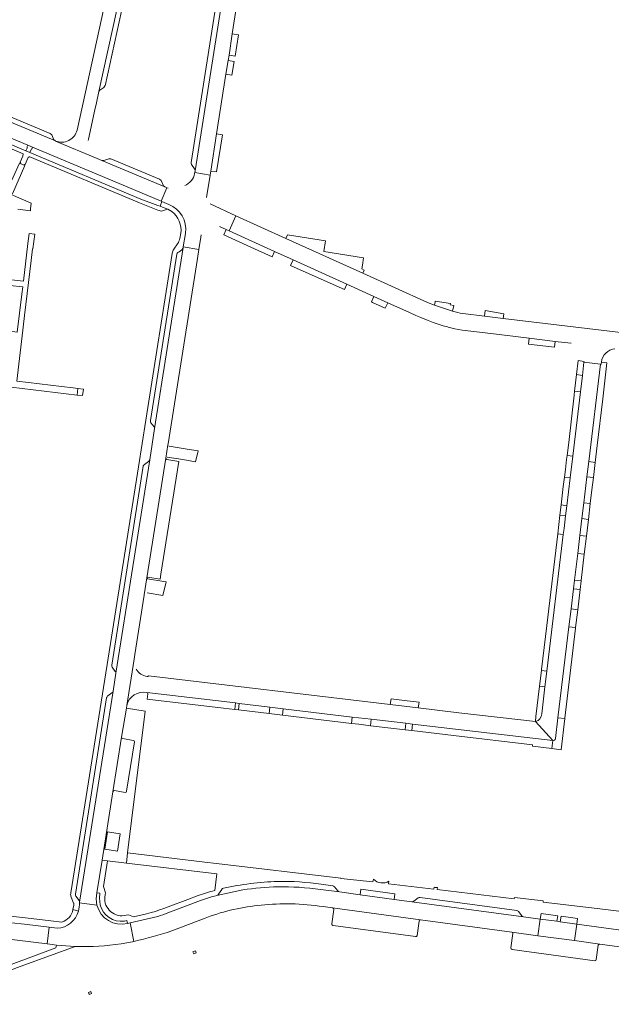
# Model space of a CAD drawing. Header units: metres. Extents: x 166325 to 190320, y 381923 to 404576.
# Tile 290 of 656: x 174244 to 174469, y 386775 to 387149. Entities that reach past the tile are written whole.
import ezdxf

# ---------------------------------------------------------------- set-up
doc = ezdxf.new("R2010")
doc.units = ezdxf.units.M
for name, color, linetype, lineweight in [('B-WE-VH-VERHARDING_ASFALT-GV', 8, 'Continuous', 18), ('B-WE-VH-VERHARDING_BETON-GV', 8, 'Continuous', 18), ('B-WE-VH-VERHARDING_BETONSTRAATSTEEN-GV', 8, 'Continuous', 18), ('B-WE-VH-VERHARDING_STRAATBAKSTEEN-GV', 8, 'Continuous', 18)]:
    doc.layers.add(name, color=color, linetype=linetype, lineweight=lineweight)

msp = doc.modelspace()

# ---------------------------------------------------------------- linework, layer by layer
at = {"layer": 'B-WE-VH-VERHARDING_ASFALT-GV', "flags": 128}
for points in [[(174334.715, 387249.246), (174334.542, 387247.981), (174334.406, 387246.886), (174333.705, 387240.703), (174324.291, 387179.595), (174310.52, 387091.929), (174310.413, 387091.329), (174316.207, 387090.312), (174316.464, 387091.848), (174318.695, 387105.955), (174322.242, 387128.604), (174323.051, 387133.805), (174323.39, 387135.873), (174324.649, 387143.983), (174334.242, 387205.344), (174334.244, 387205.355)], [(174195.805, 387119.216), (174245.157, 387098.353), (174245.112, 387097.559), (174244.067, 387095.206), (174244.217, 387095.148), (174244.055, 387094.768), (174245.542, 387094.107), (174245.692, 387094.481), (174245.892, 387094.393), (174246.948, 387096.758)], [(174247.761, 387098.867), (174246.235, 387099.493), (174196.394, 387120.566)], [(174247.71, 387097.279), (174289.413, 387079.806), (174296.316, 387076.986), (174297.72, 387076.651), (174300.004, 387077.402), (174297.188, 387078.566), (174296.366, 387078.713), (174289.929, 387081.227), (174247.761, 387098.867)], [(174300.561, 387079.152), (174300.484, 387079.185), (174297.924, 387080.274), (174297.188, 387078.566), (174300.004, 387077.402), (174300.097, 387077.349), (174301.623, 387076.481)], [(174305.037, 387068.214), (174304.658, 387066.207)], [(174305.864, 387062.41), (174305.992, 387062.765), (174306.035, 387063.01), (174306.822, 387068.123), (174306.849, 387068.298)], [(174303.881, 387064.228), (174302.422, 387062.162), (174302.412, 387062.106)], [(174301.799, 387060.678), (174301.777, 387060.536), (174291.765, 386997.212), (174289.016, 386979.539), (174277.101, 386904.394), (174263.293, 386817.655), (174263.3, 386817.596)], [(174293.563, 386996.98), (174293.575, 386997.056), (174303.559, 387060.291)], [(174294.951, 386994.611), (174294.916, 386994.664), (174293.744, 386996.247)], [(174293.249, 386982.162), (174295.134, 386994.013)], [(174291.208, 386980.395), (174291.249, 386980.427), (174292.865, 386981.567)], [(174278.856, 386904.075), (174278.865, 386904.139), (174290.831, 386979.75), (174290.84, 386979.808)], [(174279.337, 386894.272), (174280.414, 386901.084)], [(174277.274, 386892.445), (174277.301, 386892.466), (174278.915, 386893.603), (174278.916, 386893.604)], [(174220.621, 386802.264), (174230.37, 386801.139), (174254.323, 386798.328), (174255.087, 386804.583), (174245.67, 386805.701), (174240.71, 386806.243), (174218.816, 386808.795), (174218.811, 386808.796), (174218.679, 386808.811), (174194.412, 386811.632), (174181.195, 386813.193), (174129.145, 386819.34)], [(174263.346, 386816.339), (174263.461, 386816.051), (174264.369, 386813.775), (174264.383, 386813.742)], [(174266.463, 386814.788), (174266.451, 386814.805), (174265.261, 386816.416)], [(174328.688, 386818.756), (174318.797, 386816.65), (174318.702, 386816.63)], [(174392.863, 386814.268), (174386.16, 386815.16), (174373.172, 386816.928), (174365.341, 386817.978), (174358.146, 386818.915)], [(174264.479, 386812.922), (174264.093, 386811.338), (174266.177, 386810.737)], [(174266.584, 386813.856), (174266.61, 386814.069)], [(174359.165, 386812.445), (174362.717, 386811.945), (174396.147, 386807.377), (174430.771, 386802.712), (174440.758, 386801.367), (174441.647, 386807.713), (174435.231, 386808.589), (174392.863, 386814.268)], [(174296.37, 386808.728), (174285.81, 386806.208), (174287.267, 386799.221)], [(174301.706, 386803.196), (174314.323, 386808.043), (174315.023, 386808.312)], [(174491.87, 386800.843), (174491.823, 386800.85), (174455.506, 386805.82), (174454.655, 386799.495), (174464.195, 386798.21), (174496.051, 386793.909), (174496.852, 386793.785)]]:
    msp.add_lwpolyline(points, dxfattribs=at)
at = {"layer": 'B-WE-VH-VERHARDING_ASFALT-GV'}
for points in [[(174246.948, 387096.758, -0.4478785), (174247.71, 387097.279)], [(174306.849, 387068.298, 0.3471949), (174300.561, 387079.152)], [(174301.623, 387076.481, -0.2862535), (174305.037, 387068.214)], [(174304.658, 387066.207, -0.1100925), (174303.881, 387064.228)], [(174302.412, 387062.106, 0.1144583), (174301.799, 387060.678)], [(174303.559, 387060.291, -0.1907178), (174303.95, 387060.926)], [(174293.744, 386996.247, -0.1911211), (174293.563, 386996.98)], [(174292.865, 386981.567, 0.1756314), (174293.249, 386982.162)], [(174290.84, 386979.808, -0.1863978), (174291.208, 386980.395)], [(174263.3, 386817.596, 0.1382471), (174263.346, 386816.339)], [(174265.261, 386816.416, -0.1990065), (174265.084, 386817.156)], [(174264.383, 386813.742, -0.1517653), (174264.479, 386812.922)], [(174266.177, 386810.737, 0.0472165), (174266.584, 386813.856)], [(174315.023, 386808.312, -0.069809), (174335.569, 386812.955)], [(174335.569, 386812.955, -0.0257476), (174347.028, 386813.504)], [(174347.028, 386813.504, -0.019552), (174359.165, 386812.445)], [(174300.158, 386810.058, -0.020642), (174296.37, 386808.728)], [(174287.267, 386799.221, 0.0241607), (174301.706, 386803.196)]]:
    msp.add_lwpolyline(points, format="xyb", dxfattribs=at)
at = {"layer": 'B-WE-VH-VERHARDING_ASFALT-GV', "flags": 128}
for points in [[(174245.83, 387093.975), (174243.738, 387094.905), (174239.012, 387084.169), (174241.113, 387083.245)], [(174264.973, 386797.276), (174261.395, 386797.466), (174257.827, 386797.798), (174257.61, 386796.802), (174232.076, 386787.242), (174207.302, 386777.387), (174207.151, 386776.428), (174206.936, 386775.481), (174207.427, 386775.313), (174208.255, 386775.513), (174222.262, 386781.216), (174232.62, 386785.297), (174243.067, 386789.286)]]:
    msp.add_lwpolyline(points, close=True, dxfattribs=at)
at = {"layer": 'B-WE-VH-VERHARDING_BETON-GV', "flags": 128}
for points in [[(174268.056, 387009.005), (174266.016, 387009.265), (174265.722, 387006.769), (174267.747, 387006.531)], [(174309.971, 386794.448), (174310.929, 386794.834), (174310.611, 386795.592), (174309.687, 386795.262)], [(174270.256, 386779.003), (174271.208, 386779.369), (174270.922, 386780.153), (174270.005, 386779.789)]]:
    msp.add_lwpolyline(points, close=True, dxfattribs=at)
at = {"layer": 'B-WE-VH-VERHARDING_BETON-GV'}
for points in [[(174273.214, 386817.661, 0.123398), (174273.226, 386812.977)], [(174283.641, 386806.954, -0.3960626), (174274.501, 386813.13)]]:
    msp.add_lwpolyline(points, format="xyb", dxfattribs=at)
at = {"layer": 'B-WE-VH-VERHARDING_BETON-GV', "flags": 128}
for points in [[(174274.213, 386815.645), (174274.377, 386817.479), (174273.214, 386817.661)], [(174274.501, 386813.13), (174274.27, 386814.326), (174274.213, 386815.645)], [(174284.811, 386805.97), (174284.584, 386807.122), (174283.673, 386806.956), (174283.641, 386806.954)]]:
    msp.add_lwpolyline(points, dxfattribs=at)
at = {"layer": 'B-WE-VH-VERHARDING_BETONSTRAATSTEEN-GV', "flags": 128}
for points in [[(174310.52, 387091.929), (174324.291, 387179.595), (174333.705, 387240.703)], [(174331.319, 387238.38), (174331.225, 387237.771), (174331.028, 387236.494), (174324.829, 387196.37), (174322.266, 387179.777), (174321.06, 387172.081), (174319.484, 387162.021), (174316.445, 387142.628), (174308.99, 387095.054)], [(174309.155, 387094.3), (174310.325, 387092.717)], [(174314.875, 387081.841), (174316.207, 387090.312), (174310.413, 387091.329), (174310.335, 387090.9)], [(174300.244, 387085.327), (174299.8, 387085.515), (174297.668, 387080.381), (174297.924, 387080.274), (174300.484, 387079.185), (174300.561, 387079.152)], [(174319.725, 387070.832), (174322.329, 387069.629), (174323.403, 387069.133), (174323.406, 387069.132), (174326.004, 387074.894), (174316.255, 387079.339)], [(174306.849, 387068.298), (174306.822, 387068.123), (174306.035, 387063.01), (174311.931, 387062.067), (174311.932, 387062.072), (174312.675, 387066.779), (174312.678, 387066.792), (174312.836, 387067.598)], [(174299.395, 386982.826), (174300.21, 386987.848), (174300.262, 386988.178), (174311.391, 387058.677), (174311.931, 387062.067), (174306.035, 387063.01), (174305.992, 387062.765), (174295.134, 386994.013), (174293.249, 386982.162), (174280.414, 386901.084), (174279.337, 386894.272), (174266.61, 386814.069), (174266.584, 386813.856), (174273.226, 386812.977)], [(174295.134, 386994.013), (174305.992, 387062.765)], [(174303.96, 387060.929), (174303.95, 387060.926)], [(174305.992, 387062.765), (174305.864, 387062.41)], [(174311.391, 387058.677), (174300.262, 386988.178)], [(174453.396, 386925.549), (174454.29, 386933.174), (174454.671, 386936.461), (174455.874, 386946.56), (174456.682, 386953.39), (174457.443, 386959.836), (174458.163, 386965.797), (174459.354, 386975.679), (174460.053, 386981.468), (174464.484, 387018.51), (174458.211, 387019.222), (174457.628, 387014.231), (174456.885, 387007.976), (174453.961, 386983.561), (174452.986, 386975.286), (174451.704, 386964.737), (174451.231, 386960.861), (174450.663, 386956.095), (174450.376, 386953.75), (174444.117, 386901.924), (174443.394, 386895.872), (174442.174, 386885.653), (174442.161, 386885.622)], [(174300.21, 386987.848), (174299.395, 386982.826)], [(174299.929, 386983.184), (174305.876, 386982.224), (174310.656, 386981.411), (174311.72, 386985.532)], [(174311.72, 386985.532), (174307.505, 386986.228), (174300.613, 386987.335), (174300.565, 386987.349)], [(174273.214, 386817.661), (174275.178, 386830.049), (174279.302, 386856.07), (174282.588, 386876.83), (174284.389, 386887.866), (174284.554, 386888.879), (174287.309, 386906.434), (174287.591, 386908.192), (174291.158, 386930.8), (174291.166, 386930.824), (174292.197, 386937.27), (174299.395, 386982.826)], [(174280.414, 386901.084), (174293.249, 386982.162)], [(174299.395, 386982.826), (174292.197, 386937.27)], [(174292.556, 386937.532), (174297.195, 386936.775), (174297.509, 386938.742), (174304.3, 386981.562), (174299.793, 386982.299), (174299.748, 386982.308)], [(174292.197, 386937.27), (174291.166, 386930.824), (174291.174, 386930.859), (174291.197, 386930.956)], [(174299.502, 386935.796), (174298.599, 386935.951), (174292.477, 386936.935), (174292.45, 386936.94)], [(174292.333, 386931.618), (174298.213, 386930.621), (174299.502, 386935.796)], [(174447.418, 386876.264), (174448.35, 386884.121), (174452.528, 386918.722), (174453.396, 386925.549)], [(174287.309, 386906.434), (174284.554, 386888.879)], [(174279.016, 386903.348), (174280.193, 386901.783), (174280.223, 386901.741)], [(174292.507, 386899.852), (174292.285, 386899.827), (174292.265, 386899.825)], [(174384.667, 386889.165), (174292.763, 386900.109)], [(174443.394, 386895.872), (174441.359, 386896.12), (174440.003, 386884.698), (174439.815, 386882.755)], [(174442.161, 386885.622), (174442.174, 386885.653), (174443.394, 386895.872)], [(174276.918, 386891.867), (174276.904, 386891.783), (174265.092, 386817.197), (174265.084, 386817.156)], [(174266.61, 386814.069), (174279.337, 386894.272)], [(174325.846, 386889.779), (174292.174, 386893.788)], [(174292.174, 386893.788), (174325.846, 386889.779), (174327.307, 386889.594), (174338.912, 386888.233), (174344.017, 386887.616), (174370.194, 386884.412), (174377.446, 386883.655), (174390.597, 386882.083), (174393.137, 386881.785), (174446.363, 386875.472), (174439.815, 386882.755), (174410.635, 386886.052), (174395.279, 386887.877), (174384.667, 386889.165)], [(174292.542, 386893.311), (174292.537, 386893.273), (174292.244, 386891.269), (174321.354, 386887.801), (174325.542, 386887.302), (174325.846, 386889.779)], [(174291.559, 386886.659), (174284.389, 386887.866), (174282.588, 386876.83)], [(174279.302, 386856.07), (174275.178, 386830.049), (174277.225, 386829.808), (174284.397, 386828.965), (174284.877, 386832.832), (174291.559, 386886.659)], [(174446.445, 386875.462), (174446.363, 386875.472), (174446.058, 386872.428), (174449.522, 386872.008), (174450.928, 386883.827)], [(174450.928, 386883.827), (174448.35, 386884.121), (174447.418, 386876.264)], [(174439.815, 386882.755), (174446.363, 386875.472), (174446.445, 386875.462)], [(174282.588, 386876.83), (174279.302, 386856.07)], [(174287.02, 386875.581), (174287.013, 386875.582), (174283.007, 386876.232)], [(174287.452, 386874.998), (174284.467, 386856.242)], [(174283.884, 386855.817), (174279.902, 386856.49)], [(174378.224, 386822.823), (174378.073, 386821.801), (174365.912, 386823.089), (174365.92, 386823.195), (174318.602, 386828.821), (174314.201, 386829.344), (174284.877, 386832.832), (174284.397, 386828.965), (174318.756, 386824.926), (174317.969, 386818.546)], [(174276.504, 386817.611), (174275.701, 386820.003), (174277.225, 386829.808), (174275.178, 386830.049), (174273.214, 386817.661), (174274.377, 386817.479), (174274.213, 386815.645), (174274.27, 386814.326), (174274.501, 386813.13)], [(174358.398, 386820.892), (174362.77, 386820.332)], [(174363.427, 386819.941), (174364.68, 386818.36)], [(174491.451, 386801.348), (174492.268, 386808.169), (174463.222, 386811.654), (174442.689, 386814.118), (174442.743, 386814.678), (174431.823, 386815.914), (174431.755, 386815.423), (174402.447, 386818.95), (174402.525, 386819.646), (174401.728, 386819.746), (174401.311, 386819.799), (174401.232, 386819.113), (174384.027, 386821.098), (174384.157, 386822.116)], [(174311.717, 386816.669), (174307.73, 386815.15), (174300.283, 386812.313)], [(174318.702, 386816.63), (174318.797, 386816.65)], [(174318.797, 386816.65), (174328.688, 386818.756)], [(174320.657, 386819), (174320.624, 386818.948), (174319.444, 386817.098)], [(174358.146, 386818.915), (174365.341, 386817.978)], [(174365.341, 386817.978), (174373.172, 386816.928), (174373.445, 386819.045), (174386.421, 386817.329), (174386.16, 386815.16), (174392.863, 386814.268)], [(174273.226, 386812.977), (174266.584, 386813.856)], [(174300.158, 386810.058), (174312.606, 386814.777)], [(174392.863, 386814.268), (174435.231, 386808.589)], [(174395.208, 386815.702), (174393.626, 386814.497)], [(174395.954, 386815.877), (174432.667, 386810.904), (174432.745, 386810.894)], [(174287.072, 386808.521), (174285.258, 386809.251), (174284.305, 386809.192), (174282.801, 386808.935)], [(174283.641, 386806.954), (174283.673, 386806.956), (174284.584, 386807.122), (174284.811, 386805.97), (174285.81, 386806.208), (174296.37, 386808.728)], [(174363.164, 386811.392), (174362.408, 386805.902)], [(174396.147, 386807.377), (174362.717, 386811.945)], [(174434.565, 386808.965), (174433.321, 386810.536), (174433.283, 386810.583)], [(174435.231, 386808.589), (174441.647, 386807.713), (174441.983, 386809.869), (174448.264, 386808.978), (174447.945, 386806.853), (174449.234, 386806.677), (174449.541, 386808.84), (174455.794, 386807.964), (174455.506, 386805.82), (174491.823, 386800.85)], [(174285.81, 386806.208), (174284.811, 386805.97)], [(174286.669, 386799.099), (174287.267, 386799.221), (174285.81, 386806.208)], [(174362.995, 386805.272), (174394.264, 386801.035), (174394.3, 386801.03)], [(174394.856, 386801.456), (174395.567, 386806.929)], [(174258.114, 386804.249), (174255.087, 386804.583), (174254.323, 386798.328), (174255.302, 386798.201), (174255.307, 386798.097), (174257.827, 386797.798), (174261.395, 386797.466), (174264.973, 386797.276), (174269.598, 386797.241)], [(174431.231, 386802.179), (174430.479, 386796.721)], [(174464.195, 386798.21), (174454.655, 386799.495), (174440.758, 386801.367), (174430.771, 386802.712)], [(174462.906, 386792.297), (174463.612, 386797.77)], [(174430.893, 386796.144), (174462.321, 386791.874), (174462.365, 386791.868)]]:
    msp.add_lwpolyline(points, dxfattribs=at)
for points in [[(174288.771, 387181.13), (174288.622, 387181.88), (174287.675, 387183.521), (174287.619, 387184.185), (174273.962, 387122.022), (174274.311, 387122.599), (174275.845, 387123.651), (174276.245, 387124.207), (174276.302, 387124.286)], [(174326.995, 387143.653), (174324.649, 387143.983), (174323.39, 387135.873), (174325.774, 387135.504)], [(174325.408, 387133.444), (174323.051, 387133.805), (174322.242, 387128.604), (174324.482, 387128.224)], [(174218.611, 387119.789), (174218.245, 387119.819), (174217.877, 387119.85), (174218.2, 387119.715), (174257.446, 387103.291), (174256.897, 387103.748), (174256.021, 387105.627), (174255.446, 387106.141), (174221.292, 387120.446), (174220.523, 387120.457)], [(174320.941, 387105.589), (174318.695, 387105.955), (174316.464, 387091.848), (174318.683, 387091.521)], [(174248.793, 387100.924), (174246.935, 387101.667), (174246.641, 387100.936), (174246.864, 387100.822), (174246.235, 387099.493), (174247.761, 387098.867), (174248.322, 387100.231), (174248.46, 387100.168)], [(174275.823, 387095.816), (174275.107, 387095.882), (174298.984, 387085.86), (174298.471, 387086.291), (174297.573, 387088.228), (174297.01, 387088.722), (174278.545, 387096.473), (174277.781, 387096.497)], [(174323.406, 387069.132), (174323.403, 387069.133), (174322.329, 387069.629), (174321.395, 387067.595), (174331.638, 387062.936), (174339.755, 387059.244), (174340.698, 387061.29)], [(174360.072, 387065.356), (174345.588, 387067.676), (174344.984, 387066.256), (174374.22, 387053.012), (174374.747, 387054.222), (174373.834, 387054.646), (174374.092, 387056.106), (174374.512, 387058.851), (174359.44, 387061.261)], [(174347.708, 387058.104), (174346.791, 387056.024), (174348.167, 387055.394), (174367.203, 387046.808), (174368.139, 387048.842)], [(174383.661, 387041.811), (174378.394, 387044.2), (174377.479, 387042.172), (174377.93, 387041.969), (174382.743, 387039.778)], [(174408.754, 387040.835), (174407.395, 387041.047), (174407.5, 387041.547), (174401.747, 387042.433), (174401.71, 387042.207), (174401.478, 387040.903), (174408.34, 387038.609)], [(174420.694, 387038.853), (174420.466, 387036.718), (174427.55, 387035.879), (174427.757, 387037.669)], [(174437.394, 387028.327), (174437.111, 387026.108), (174447.03, 387024.909), (174447.317, 387027.142)], [(174458.211, 387019.222), (174458.25, 387019.557), (174455.965, 387019.839), (174455.353, 387014.533), (174457.628, 387014.231)], [(174465.383, 387005.332), (174466.949, 387018.987), (174464.884, 387019.225), (174464.797, 387018.468), (174464.484, 387018.51), (174460.053, 386981.468), (174462.509, 386981.176), (174463.272, 386987.586)], [(174457.628, 387014.231), (174455.353, 387014.533), (174454.66, 387008.237), (174456.885, 387007.976)], [(174456.885, 387007.976), (174454.66, 387008.237), (174454.483, 387006.717), (174454.565, 387006.707), (174452.444, 386988.752), (174451.835, 386983.825), (174453.961, 386983.561)], [(174453.961, 386983.561), (174451.835, 386983.825), (174451.646, 386982.301), (174451.169, 386978.441), (174450.814, 386975.569), (174452.986, 386975.286)], [(174462.509, 386981.176), (174460.053, 386981.468), (174459.354, 386975.679), (174461.82, 386975.386)], [(174452.986, 386975.286), (174450.814, 386975.569), (174450.368, 386971.966), (174449.541, 386965), (174451.704, 386964.737)], [(174461.82, 386975.386), (174459.354, 386975.679), (174458.163, 386965.797), (174460.644, 386965.502), (174461.275, 386970.803)], [(174460.644, 386965.502), (174458.163, 386965.797), (174457.443, 386959.836), (174459.935, 386959.54)], [(174451.704, 386964.737), (174449.541, 386965), (174449.074, 386961.074), (174451.231, 386960.861)], [(174451.231, 386960.861), (174449.074, 386961.074), (174448.237, 386954.029), (174450.376, 386953.75), (174450.663, 386956.095)], [(174459.935, 386959.54), (174457.443, 386959.836), (174456.682, 386953.39), (174459.169, 386953.097)], [(174450.376, 386953.75), (174448.237, 386954.029), (174444.1, 386919.196), (174442.111, 386902.45), (174442.079, 386902.177), (174444.117, 386901.924)], [(174459.169, 386953.097), (174456.682, 386953.39), (174455.874, 386946.56), (174458.356, 386946.265)], [(174458.356, 386946.265), (174455.874, 386946.56), (174454.671, 386936.461), (174457.154, 386936.165), (174457.177, 386936.355)], [(174457.154, 386936.165), (174454.671, 386936.461), (174454.29, 386933.174), (174456.764, 386932.887)], [(174456.764, 386932.887), (174454.29, 386933.174), (174453.396, 386925.549), (174455.851, 386925.209)], [(174455.851, 386925.209), (174453.396, 386925.549), (174452.528, 386918.722), (174455.043, 386918.418)], [(174455.011, 386918.145), (174455.043, 386918.418), (174452.528, 386918.722), (174448.35, 386884.121), (174450.928, 386883.827), (174450.946, 386883.975)], [(174444.117, 386901.924), (174442.079, 386902.177), (174441.359, 386896.12), (174443.394, 386895.872)], [(174395.576, 386890.076), (174391.019, 386890.628), (174384.933, 386891.365), (174384.667, 386889.165), (174395.279, 386887.877)], [(174327.307, 386889.594), (174325.846, 386889.779), (174325.542, 386887.302), (174327.004, 386887.128)], [(174338.912, 386888.233), (174327.307, 386889.594), (174327.004, 386887.128), (174338.601, 386885.746)], [(174344.017, 386887.616), (174338.912, 386888.233), (174338.601, 386885.746), (174343.711, 386885.138)], [(174344.017, 386887.616), (174343.711, 386885.138), (174369.934, 386882.014), (174370.194, 386884.412)], [(174377.446, 386883.655), (174370.194, 386884.412), (174369.934, 386882.014), (174372.66, 386881.689), (174377.151, 386881.154)], [(174390.597, 386882.083), (174377.446, 386883.655), (174377.151, 386881.154), (174390.331, 386879.584)], [(174393.137, 386881.785), (174390.597, 386882.083), (174390.331, 386879.584), (174392.81, 386879.289)], [(174393.137, 386881.785), (174392.81, 386879.289), (174408.641, 386877.403), (174438.702, 386873.822), (174438.65, 386873.327), (174446.058, 386872.428), (174446.363, 386875.472)], [(174276.17, 386834.213), (174277.202, 386840.794), (174282.012, 386840.082), (174280.99, 386833.459)], [(174455.506, 386805.82), (174449.234, 386806.677), (174447.945, 386806.853), (174441.647, 386807.713), (174440.758, 386801.367), (174454.655, 386799.495)]]:
    msp.add_lwpolyline(points, close=True, dxfattribs=at)
at = {"layer": 'B-WE-VH-VERHARDING_BETONSTRAATSTEEN-GV'}
for points in [[(174308.99, 387095.054, 0.1461242), (174309.155, 387094.3)], [(174310.335, 387090.9, -0.2528097), (174306.573, 387086.318)], [(174310.325, 387092.717, -0.1966405), (174310.52, 387091.929)], [(174305.864, 387062.41, -0.1073214), (174303.96, 387060.929)], [(174294.951, 386994.611, -0.1749258), (174295.134, 386994.013)], [(174299.748, 386982.308, -0.3429399), (174299.395, 386982.826)], [(174292.45, 386936.94, -0.4030791), (174292.197, 386937.27)], [(174292.197, 386937.27, -0.3497086), (174292.556, 386937.532)], [(174278.856, 386904.075, 0.1981401), (174279.016, 386903.348)], [(174292.265, 386899.825, -0.2214106), (174288.103, 386902.648)], [(174280.223, 386901.741, -0.1575723), (174280.414, 386901.084)], [(174292.763, 386900.109, -0.210384), (174292.507, 386899.852)], [(174277.274, 386892.445, 0.177797), (174276.918, 386891.867)], [(174279.337, 386894.272, -0.1984323), (174278.916, 386893.604)], [(174284.554, 386888.879, -0.3971688), (174292.174, 386893.788)], [(174292.174, 386893.788, -0.3985295), (174292.542, 386893.311)], [(174442.161, 386885.622, -0.3725143), (174439.815, 386882.755)], [(174283.007, 386876.232, -0.3549253), (174282.588, 386876.83)], [(174447.418, 386876.264, -0.3660379), (174446.445, 386875.462)], [(174287.02, 386875.581, -0.4028986), (174287.452, 386874.998)], [(174279.902, 386856.49, 0.3698046), (174279.302, 386856.07)], [(174284.467, 386856.242, -0.4084541), (174283.884, 386855.817)], [(174341.905, 386821.99, 0.0475079), (174321.241, 386819.394)], [(174328.688, 386818.756, -0.0337828), (174341.937, 386819.959)], [(174358.398, 386820.892, 0.0419966), (174341.905, 386821.99)], [(174341.937, 386819.959, -0.0401384), (174358.146, 386818.915)], [(174362.77, 386820.332, -0.1774135), (174363.427, 386819.941)], [(174384.157, 386822.116, -0.351435), (174378.224, 386822.823)], [(174282.801, 386808.935, -0.5144184), (174276.504, 386817.611)], [(174317.969, 386818.546, 0.0225121), (174311.717, 386816.669)], [(174312.606, 386814.777, -0.0292705), (174318.702, 386816.63)], [(174318.797, 386816.65, 0.1934545), (174319.444, 386817.098)], [(174321.241, 386819.394, 0.1927756), (174320.657, 386819)], [(174365.341, 386817.978, -0.1523193), (174364.68, 386818.36)], [(174266.463, 386814.788, -0.1479381), (174266.61, 386814.069)], [(174284.811, 386805.97, -0.4102774), (174273.226, 386812.977)], [(174392.863, 386814.268, 0.1838642), (174393.626, 386814.497)], [(174395.208, 386815.702, -0.1916376), (174395.954, 386815.877)], [(174300.283, 386812.313, -0.0420352), (174287.072, 386808.521)], [(174362.717, 386811.945, -0.3829154), (174363.164, 386811.392)], [(174432.745, 386810.894, -0.1748588), (174433.283, 386810.583)], [(174434.565, 386808.965, 0.1837709), (174435.231, 386808.589)], [(174362.408, 386805.902, 0.4751601), (174362.995, 386805.272)], [(174395.567, 386806.929, -0.4036056), (174396.147, 386807.377)], [(174394.3, 386801.03, 0.3966855), (174394.856, 386801.456)], [(174430.771, 386802.712, -0.3638803), (174431.231, 386802.179)], [(174269.598, 386797.241, 0.0452452), (174286.669, 386799.099)], [(174463.612, 386797.77, -0.3602395), (174464.195, 386798.21)], [(174430.479, 386796.721, 0.4006097), (174430.893, 386796.144)], [(174462.365, 386791.868, 0.4026974), (174462.906, 386792.297)]]:
    msp.add_lwpolyline(points, format="xyb", dxfattribs=at)
at = {"layer": 'B-WE-VH-VERHARDING_STRAATBAKSTEEN-GV', "flags": 128}
for points in [[(174287.619, 387184.185), (174287.949, 387185.689), (174283.05, 387186.805), (174267.673, 387116.676), (174265.643, 387107.417)], [(174269.88, 387103.408), (174269.997, 387103.942), (174272.201, 387113.993), (174272.686, 387116.206), (174272.893, 387117.151), (174273.962, 387122.022), (174287.619, 387184.185)], [(174257.521, 387103.26), (174273.284, 387096.665)], [(174243.185, 387077.367), (174247.934, 387076.787), (174248.02, 387077.526), (174248.273, 387079.645), (174240.628, 387083.002)], [(174427.55, 387035.879), (174420.466, 387036.718), (174412.239, 387037.739), (174411.228, 387037.913), (174410.255, 387038.123), (174409.268, 387038.368), (174408.34, 387038.609), (174401.478, 387040.903), (174398.822, 387041.924), (174374.22, 387053.012), (174344.984, 387066.256), (174326.004, 387074.894), (174323.406, 387069.132), (174340.698, 387061.29), (174347.708, 387058.104), (174368.139, 387048.842), (174378.394, 387044.2), (174383.661, 387041.811), (174391.897, 387038.077), (174394.405, 387036.941), (174396.241, 387036.165), (174399.05, 387035.076), (174400.931, 387034.372), (174402.798, 387033.711), (174404.714, 387033.104), (174406.344, 387032.647), (174406.65, 387032.562), (174409.151, 387031.938), (174412.01, 387031.418), (174418.483, 387030.612), (174426, 387029.708), (174437.394, 387028.327), (174447.317, 387027.142), (174453.272, 387026.424), (174453.317, 387026.422)], [(174240.691, 387009.769), (174265.722, 387006.769), (174266.016, 387009.265), (174264.18, 387009.46), (174264.179, 387009.452), (174259.734, 387009.985), (174255.564, 387010.485), (174251.394, 387010.985), (174247.231, 387011.485), (174242.732, 387012.025), (174244.027, 387022.817), (174244.081, 387022.811), (174245.079, 387031.406), (174245.211, 387032.522), (174245.748, 387036.97), (174246.252, 387041.15), (174246.754, 387045.32), (174247.257, 387049.489), (174247.76, 387053.659), (174248.263, 387057.829), (174248.799, 387062.277), (174248.915, 387062.263), (174249.617, 387067.932), (174247.503, 387068.164)], [(174247.503, 387068.164), (174247.008, 387064.385), (174245.32, 387049.969), (174240.808, 387050.484)], [(174240.311, 387050.114), (174240.114, 387048.418), (174245.022, 387047.85), (174244.691, 387045.085), (174242.953, 387030.631), (174238.468, 387031.228)], [(174529.612, 387023.679), (174529.401, 387023.704), (174520.098, 387024.817), (174427.55, 387035.879)], [(174458.25, 387019.557), (174458.211, 387019.222), (174464.484, 387018.51), (174464.797, 387018.468), (174464.884, 387019.225)], [(174246.028, 386808.126), (174235.675, 386809.308), (174235.833, 386809.124)], [(174266.177, 386810.737), (174264.093, 386811.338), (174264.086, 386811.31), (174264.081, 386811.268)], [(174240.71, 386806.243), (174245.67, 386805.701), (174255.087, 386804.583), (174258.114, 386804.249)], [(174259.944, 386806.518), (174255.717, 386807.004), (174246.028, 386808.126)]]:
    msp.add_lwpolyline(points, dxfattribs=at)
msp.add_lwpolyline([(174257.521, 387103.26), (174257.446, 387103.291), (174218.2, 387119.715), (174218.152, 387119.603), (174216.061, 387114.655), (174246.935, 387101.667), (174248.793, 387100.924), (174289.492, 387083.793), (174297.668, 387080.381), (174299.8, 387085.515), (174298.984, 387085.86), (174275.107, 387095.882), (174273.284, 387096.665)], close=True, dxfattribs=at)
at = {"layer": 'B-WE-VH-VERHARDING_STRAATBAKSTEEN-GV'}
for points in [[(174265.643, 387107.417, -0.460234), (174257.521, 387103.26)], [(174464.884, 387019.225, -0.3675704), (174470.004, 387024.328)], [(174258.114, 386804.249, 0.3299614), (174266.177, 386810.737)], [(174264.081, 386811.268, -0.2743401), (174259.944, 386806.518)]]:
    msp.add_lwpolyline(points, format="xyb", dxfattribs=at)

doc.saveas('drawing.dxf')
